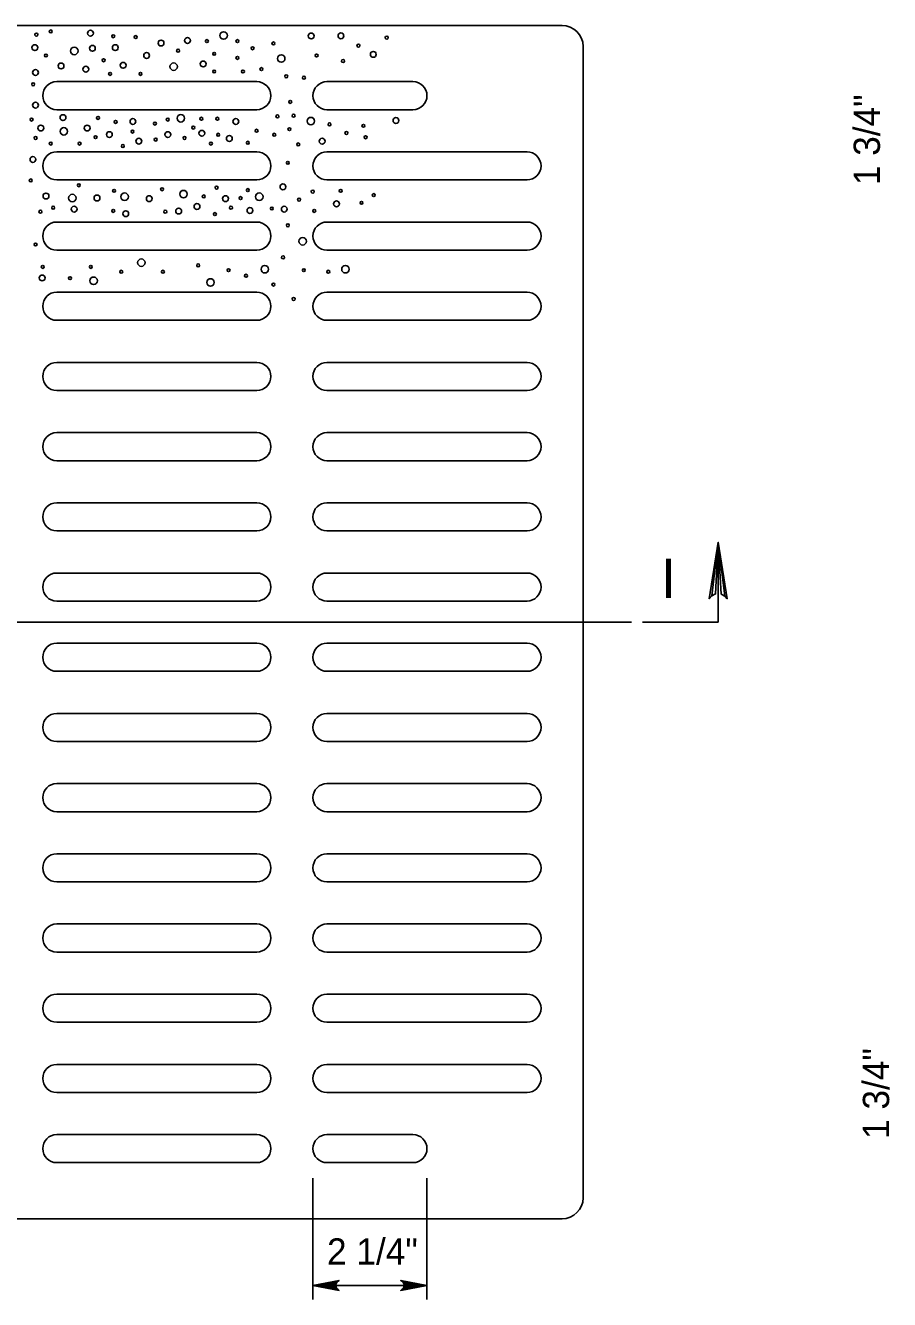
# Model space of a CAD drawing. Extents: x 2087776 to 2104538, y 970919 to 982612.
# Drawn here: x 2094298.1 to 2094621.2, y 977188.6 to 977665 of the extents above; entities that cross this region are included whole.
import ezdxf

# ---------------------------------------------------------------- set-up
doc = ezdxf.new("R2010")
doc.units = 0
doc.layers.add('1', color=7, linetype='Continuous')

msp = doc.modelspace()

# ---------------------------------------------------------------- linework, layer by layer
at = {"layer": '1'}
for p, q in [((2094498.75, 977664.96), (2094094.55, 977664.96)), ((2094506.63, 977226.64), (2094506.63, 977657.09)), ((2094384.58, 977643.97), (2094309.78, 977643.97)), ((2094442.98, 977643.97), (2094410.82, 977643.97)), ((2094384.58, 977633.47), (2094309.78, 977633.47)), ((2094442.98, 977633.47), (2094410.82, 977633.47)), ((2094384.58, 977617.72), (2094309.78, 977617.72)), ((2094485.63, 977617.72), (2094410.82, 977617.72)), ((2094384.58, 977607.22), (2094309.78, 977607.22)), ((2094485.63, 977607.22), (2094410.82, 977607.22)), ((2094309.78, 977591.47), (2094384.58, 977591.47)), ((2094410.82, 977591.47), (2094485.63, 977591.47)), ((2094384.58, 977580.97), (2094309.78, 977580.97)), ((2094485.63, 977580.97), (2094410.82, 977580.97)), ((2094384.58, 977565.23), (2094309.78, 977565.23)), ((2094485.63, 977565.23), (2094410.82, 977565.23)), ((2094384.58, 977554.73), (2094309.78, 977554.73)), ((2094485.63, 977554.73), (2094410.82, 977554.73)), ((2094309.78, 977538.98), (2094384.58, 977538.98)), ((2094410.82, 977538.98), (2094485.63, 977538.98)), ((2094384.58, 977528.48), (2094309.78, 977528.48)), ((2094485.63, 977528.48), (2094410.82, 977528.48)), ((2094384.58, 977512.73), (2094309.78, 977512.73)), ((2094485.63, 977512.73), (2094410.82, 977512.73)), ((2094384.58, 977502.23), (2094309.78, 977502.23)), ((2094485.63, 977502.23), (2094410.82, 977502.23)), ((2094309.78, 977486.49), (2094384.58, 977486.49)), ((2094410.82, 977486.49), (2094485.63, 977486.49)), ((2094384.58, 977475.99), (2094309.78, 977475.99)), ((2094485.63, 977475.99), (2094410.82, 977475.99)), ((2094557.12, 977441.87), (2094557.12, 977471.72)), ((2094384.58, 977460.24), (2094309.78, 977460.24)), ((2094485.63, 977460.24), (2094410.82, 977460.24)), ((2094384.58, 977449.74), (2094309.78, 977449.74)), ((2094485.63, 977449.74), (2094410.82, 977449.74)), ((2094524.7, 977441.87), (2094076.53, 977441.87)), ((2094557.12, 977441.87), (2094528.83, 977441.87)), ((2094309.78, 977433.99), (2094384.58, 977433.99)), ((2094410.82, 977433.99), (2094485.63, 977433.99)), ((2094384.58, 977423.49), (2094309.78, 977423.49)), ((2094485.63, 977423.49), (2094410.82, 977423.49)), ((2094384.58, 977407.75), (2094309.78, 977407.75)), ((2094485.63, 977407.75), (2094410.82, 977407.75)), ((2094384.58, 977397.25), (2094309.78, 977397.25)), ((2094485.63, 977397.25), (2094410.82, 977397.25)), ((2094309.78, 977381.5), (2094384.58, 977381.5)), ((2094410.82, 977381.5), (2094485.63, 977381.5)), ((2094384.58, 977371), (2094309.78, 977371)), ((2094485.63, 977371), (2094410.82, 977371)), ((2094384.58, 977355.25), (2094309.78, 977355.25)), ((2094485.63, 977355.25), (2094410.82, 977355.25)), ((2094384.58, 977344.75), (2094309.78, 977344.75)), ((2094485.63, 977344.75), (2094410.82, 977344.75)), ((2094309.78, 977329.01), (2094384.58, 977329.01)), ((2094410.82, 977329.01), (2094485.63, 977329.01)), ((2094384.58, 977318.51), (2094309.78, 977318.51)), ((2094485.63, 977318.51), (2094410.82, 977318.51)), ((2094384.58, 977302.76), (2094309.78, 977302.76)), ((2094485.63, 977302.76), (2094410.82, 977302.76)), ((2094384.58, 977292.26), (2094309.78, 977292.26)), ((2094485.63, 977292.26), (2094410.82, 977292.26)), ((2094309.78, 977276.51), (2094384.58, 977276.51)), ((2094410.82, 977276.51), (2094485.63, 977276.51)), ((2094384.58, 977266.01), (2094309.78, 977266.01)), ((2094485.63, 977266.01), (2094410.82, 977266.01)), ((2094384.58, 977250.27), (2094309.78, 977250.27)), ((2094442.98, 977250.27), (2094410.82, 977250.27)), ((2094384.58, 977239.77), (2094309.78, 977239.77)), ((2094442.98, 977239.77), (2094410.82, 977239.77)), ((2094405.58, 977188.6), (2094405.58, 977234)), ((2094448.23, 977188.6), (2094448.23, 977234)), ((2094498.75, 977218.77), (2094094.55, 977218.77)), ((2094448.23, 977193.86), (2094405.58, 977193.86))]:
    msp.add_line(p, q, dxfattribs=at)
for points in [[(2094559.65, 977451.63), (2094558.19, 977452.38), (2094557.12, 977471.72), (2094559.65, 977451.63), (2094560.53, 977450.6), (2094557.12, 977471.72), (2094556.17, 977452.4), (2094554.73, 977451.69), (2094557.12, 977471.72), (2094553.77, 977450.6), (2094554.73, 977451.69)], [(2094405.58, 977193.86), (2094415.36, 977195.69), (2094414.98, 977195.43), (2094414.61, 977195.17), (2094414.41, 977194.84), (2094414.22, 977194.52), (2094414.16, 977194.19), (2094414.11, 977193.86), (2094414.16, 977193.53), (2094414.22, 977193.2), (2094414.41, 977192.88), (2094414.61, 977192.55), (2094414.98, 977192.29), (2094415.36, 977192.03), (2094405.58, 977193.86), (2094414.98, 977192.29), (2094414.61, 977192.55), (2094405.58, 977193.86), (2094414.41, 977192.88), (2094414.22, 977193.2), (2094405.58, 977193.86), (2094414.16, 977193.53), (2094414.11, 977193.86), (2094405.58, 977193.86), (2094414.16, 977194.19), (2094414.22, 977194.52), (2094405.58, 977193.86), (2094414.41, 977194.84), (2094414.61, 977195.17), (2094405.58, 977193.86), (2094414.98, 977195.43)], [(2094448.23, 977193.86), (2094438.44, 977192.03), (2094438.82, 977192.29), (2094439.19, 977192.55), (2094439.39, 977192.88), (2094439.58, 977193.2), (2094439.64, 977193.53), (2094439.7, 977193.86), (2094439.64, 977194.19), (2094439.58, 977194.52), (2094439.39, 977194.84), (2094439.19, 977195.17), (2094438.82, 977195.43), (2094438.44, 977195.69), (2094448.23, 977193.86), (2094438.82, 977195.43), (2094439.19, 977195.17), (2094448.23, 977193.86), (2094439.39, 977194.84), (2094439.58, 977194.52), (2094448.23, 977193.86), (2094439.64, 977194.19), (2094439.7, 977193.86), (2094448.23, 977193.86), (2094439.64, 977193.53), (2094439.58, 977193.2), (2094448.23, 977193.86), (2094439.39, 977192.88), (2094439.19, 977192.55), (2094448.23, 977193.86), (2094438.82, 977192.29)]]:
    msp.add_lwpolyline(points, dxfattribs=at)
for centre, radius in [((2094302.15, 977661.53), 0.547), ((2094307.54, 977662.73), 0.547), ((2094322.37, 977662.06), 1.09), ((2094372.18, 977661.22), 1.4), ((2094404.93, 977661.04), 1.09), ((2094416.05, 977661.1), 1.09), ((2094301.6, 977656.68), 1.09), ((2094323.11, 977656.43), 1.09), ((2094330.9, 977660.94), 0.547), ((2094331.66, 977656.68), 1.09), ((2094339.29, 977660.64), 0.547), ((2094348.77, 977658.39), 1.09), ((2094358.67, 977659.37), 1.09), ((2094365.94, 977659.14), 0.547), ((2094377.32, 977659.14), 0.547), ((2094390.8, 977658.24), 0.547), ((2094422.57, 977657.42), 0.547), ((2094433.15, 977660.41), 0.547), ((2094305.74, 977653.75), 0.547), ((2094316.33, 977655.44), 1.4), ((2094327.31, 977651.95), 0.547), ((2094343.39, 977653.75), 1.09), ((2094355.16, 977655.54), 0.547), ((2094368.64, 977654.35), 0.547), ((2094377.32, 977652.85), 0.547), ((2094383.01, 977656.44), 0.547), ((2094393.72, 977652.6), 1.4), ((2094406.97, 977653.75), 0.547), ((2094428.15, 977654.16), 1.09), ((2094301.84, 977647.39), 1.09), ((2094311.37, 977649.83), 1.09), ((2094320.66, 977648.61), 1.09), ((2094334.59, 977650.08), 1.09), ((2094353.49, 977649.57), 1.4), ((2094364.54, 977650.57), 1.09), ((2094368.64, 977647.76), 0.547), ((2094379.42, 977647.76), 0.547), ((2094386.31, 977648.66), 0.547), ((2094416.82, 977651.68), 0.547), ((2094300.95, 977642.97), 0.547), ((2094329.7, 977646.86), 0.547), ((2094341.08, 977646.86), 0.547), ((2094395.59, 977645.96), 0.547), ((2094402.22, 977645.45), 0.547), ((2094301.84, 977635.17), 1.09), ((2094397.09, 977636.38), 0.547), ((2094300.35, 977629.79), 0.547), ((2094312.11, 977630.52), 1.09), ((2094325.21, 977630.39), 0.547), ((2094331.8, 977628.89), 0.547), ((2094338.26, 977629.06), 1.09), ((2094346.47, 977628.29), 0.547), ((2094351.27, 977629.79), 0.547), ((2094356.18, 977630.26), 1.4), ((2094363.85, 977630.09), 0.547), ((2094369.83, 977630.09), 0.547), ((2094376.76, 977629.06), 1.09), ((2094392.3, 977630.99), 0.547), ((2094398.33, 977631.24), 0.547), ((2094404.8, 977629.21), 1.4), ((2094436.62, 977629.42), 1.09), ((2094303.8, 977626.61), 1.09), ((2094312.42, 977625.38), 1.4), ((2094321.15, 977626.61), 1.09), ((2094329.46, 977624.17), 1.09), ((2094338.09, 977625.29), 0.547), ((2094351.34, 977624.17), 1.09), ((2094360.85, 977626.79), 0.547), ((2094364.05, 977624.66), 1.09), ((2094370.13, 977624.1), 0.547), ((2094384.51, 977625.59), 0.547), ((2094391.1, 977624.1), 0.547), ((2094396.79, 977626.19), 0.547), ((2094411.76, 977627.99), 0.547), ((2094418.09, 977624.77), 0.547), ((2094424.47, 977627.45), 0.547), ((2094301.85, 977622.9), 0.547), ((2094307.54, 977620.8), 0.547), ((2094318.32, 977620.8), 0.547), ((2094324.31, 977623.2), 0.547), ((2094334.49, 977619.9), 0.547), ((2094340.46, 977621.72), 1.09), ((2094346.77, 977622.3), 0.547), ((2094357.56, 977622.9), 0.547), ((2094367.44, 977620.8), 0.547), ((2094374.32, 977622.7), 1.09), ((2094381.22, 977621.1), 0.547), ((2094400.08, 977620.5), 0.547), ((2094409, 977621.68), 1.09), ((2094425.29, 977623.18), 0.547), ((2094300.86, 977614.88), 1.09), ((2094396.19, 977613.61), 0.547), ((2094300.05, 977607.03), 0.547), ((2094318.02, 977605.23), 0.547), ((2094369.54, 977604.33), 0.547), ((2094394.36, 977604.61), 1.09), ((2094305.75, 977601.19), 1.09), ((2094315.6, 977600.44), 1.4), ((2094324.82, 977600.46), 1.09), ((2094331.2, 977603.13), 0.547), ((2094335.16, 977600.93), 1.4), ((2094344.37, 977600.21), 1.09), ((2094349.17, 977603.73), 0.547), ((2094357.16, 977601.91), 1.4), ((2094364.74, 977601.04), 0.547), ((2094372.85, 977600.21), 1.09), ((2094378.52, 977600.44), 0.547), ((2094381.22, 977603.43), 0.547), ((2094385.51, 977600.93), 1.4), ((2094400.38, 977599.84), 0.547), ((2094405.48, 977602.83), 0.547), ((2094415.96, 977603.13), 0.547), ((2094428.31, 977601.55), 0.547), ((2094303.65, 977595.34), 0.547), ((2094308.44, 977596.84), 0.547), ((2094316.26, 977596.3), 1.09), ((2094330.9, 977595.64), 0.547), ((2094335.57, 977594.59), 1.09), ((2094350.37, 977595.34), 0.547), ((2094355.37, 977595.57), 1.09), ((2094362.22, 977597.28), 1.09), ((2094374.93, 977596.84), 0.547), ((2094382.02, 977595.81), 1.09), ((2094390.2, 977596.54), 0.547), ((2094394.85, 977596.3), 1.09), ((2094406.07, 977595.64), 0.547), ((2094414.4, 977598.26), 1.09), ((2094423.74, 977598.64), 0.547), ((2094368.94, 977594.45), 0.547), ((2094396.19, 977590.25), 0.547), ((2094301.85, 977583.07), 0.547), ((2094401.73, 977584.28), 1.4), ((2094341.41, 977576.28), 1.4), ((2094394.39, 977578.27), 0.547), ((2094304.32, 977570.56), 1.09), ((2094304.54, 977574.68), 0.547), ((2094322.51, 977574.68), 0.547), ((2094333.9, 977572.88), 0.547), ((2094349.47, 977572.88), 0.547), ((2094362.65, 977575.28), 0.547), ((2094374.03, 977573.48), 0.547), ((2094380.55, 977571.37), 0.547), ((2094387.57, 977573.82), 1.4), ((2094402.18, 977573.48), 0.547), ((2094411.33, 977572.88), 0.547), ((2094417.73, 977573.82), 1.4), ((2094314.73, 977570.49), 0.547), ((2094323.56, 977569.51), 1.4), ((2094367.26, 977568.89), 1.4), ((2094390.8, 977568.09), 0.547), ((2094398.36, 977562.7), 0.547)]:
    msp.add_circle(centre, radius, dxfattribs=at)
for centre, radius, start, end in [((2094498.75, 977657.09), 7.87, 0, 90), ((2094309.78, 977638.72), 5.25, 90, 270), ((2094384.58, 977638.72), 5.25, 270, 90), ((2094410.82, 977638.72), 5.25, 90, 270), ((2094442.98, 977638.72), 5.25, 270, 90), ((2094309.78, 977612.47), 5.25, 90, 270), ((2094384.58, 977612.47), 5.25, 270, 90), ((2094410.82, 977612.47), 5.25, 90, 270), ((2094485.63, 977612.47), 5.25, 270, 90), ((2094309.78, 977586.22), 5.25, 90, 270), ((2094384.58, 977586.22), 5.25, 270, 90), ((2094410.82, 977586.22), 5.25, 90, 270), ((2094485.63, 977586.22), 5.25, 270, 90), ((2094309.78, 977559.98), 5.25, 90, 270), ((2094384.58, 977559.98), 5.25, 270, 90), ((2094410.82, 977559.98), 5.25, 90, 270), ((2094485.63, 977559.98), 5.25, 270, 90), ((2094309.78, 977533.73), 5.25, 90, 270), ((2094384.58, 977533.73), 5.25, 270, 90), ((2094410.82, 977533.73), 5.25, 90, 270), ((2094485.63, 977533.73), 5.25, 270, 90), ((2094309.78, 977507.48), 5.25, 90, 270), ((2094384.58, 977507.48), 5.25, 270, 90), ((2094410.82, 977507.48), 5.25, 90, 270), ((2094485.63, 977507.48), 5.25, 270, 90), ((2094309.78, 977481.24), 5.25, 90, 270), ((2094384.58, 977481.24), 5.25, 270, 90), ((2094410.82, 977481.24), 5.25, 90, 270), ((2094485.63, 977481.24), 5.25, 270, 90), ((2094309.78, 977454.99), 5.25, 90, 270), ((2094384.58, 977454.99), 5.25, 270, 90), ((2094410.82, 977454.99), 5.25, 90, 270), ((2094485.63, 977454.99), 5.25, 270, 90), ((2094309.78, 977428.74), 5.25, 90, 270), ((2094384.58, 977428.74), 5.25, 270, 90), ((2094410.82, 977428.74), 5.25, 90, 270), ((2094485.63, 977428.74), 5.25, 270, 90), ((2094309.78, 977402.5), 5.25, 90, 270), ((2094384.58, 977402.5), 5.25, 270, 90), ((2094410.82, 977402.5), 5.25, 90, 270), ((2094485.63, 977402.5), 5.25, 270, 90), ((2094309.78, 977376.25), 5.25, 90, 270), ((2094384.58, 977376.25), 5.25, 270, 90), ((2094410.82, 977376.25), 5.25, 90, 270), ((2094485.63, 977376.25), 5.25, 270, 90), ((2094309.78, 977350), 5.25, 90, 270), ((2094384.58, 977350), 5.25, 270, 90), ((2094410.82, 977350), 5.25, 90, 270), ((2094485.63, 977350), 5.25, 270, 90), ((2094309.78, 977323.76), 5.25, 90, 270), ((2094384.58, 977323.76), 5.25, 270, 90), ((2094410.82, 977323.76), 5.25, 90, 270), ((2094485.63, 977323.76), 5.25, 270, 90), ((2094309.78, 977297.51), 5.25, 90, 270), ((2094384.58, 977297.51), 5.25, 270, 90), ((2094410.82, 977297.51), 5.25, 90, 270), ((2094485.63, 977297.51), 5.25, 270, 90), ((2094309.78, 977271.26), 5.25, 90, 270), ((2094384.58, 977271.26), 5.25, 270, 90), ((2094410.82, 977271.26), 5.25, 90, 270), ((2094485.63, 977271.26), 5.25, 270, 90), ((2094309.78, 977245.02), 5.25, 90, 270), ((2094384.58, 977245.02), 5.25, 270, 90), ((2094410.82, 977245.02), 5.25, 90, 270), ((2094442.98, 977245.02), 5.25, 270, 90), ((2094498.75, 977226.64), 7.87, 270, 0)]:
    msp.add_arc(centre, radius, start, end, dxfattribs=at)

# ---------------------------------------------------------------- texts
for p in [(2094617.62, 977605.26), (2094621.06, 977248.65)]:
    msp.add_text('1 3/4"', height=9.843, rotation=90, dxfattribs=at).set_placement(p)
for s, height, p in [('I', 14.76, (2094535.79, 977450.88)), ('2 1/4"', 9.843, (2094410.85, 977201.63))]:
    msp.add_text(s, height=height, dxfattribs=at).set_placement(p)

doc.saveas('drawing.dxf')
